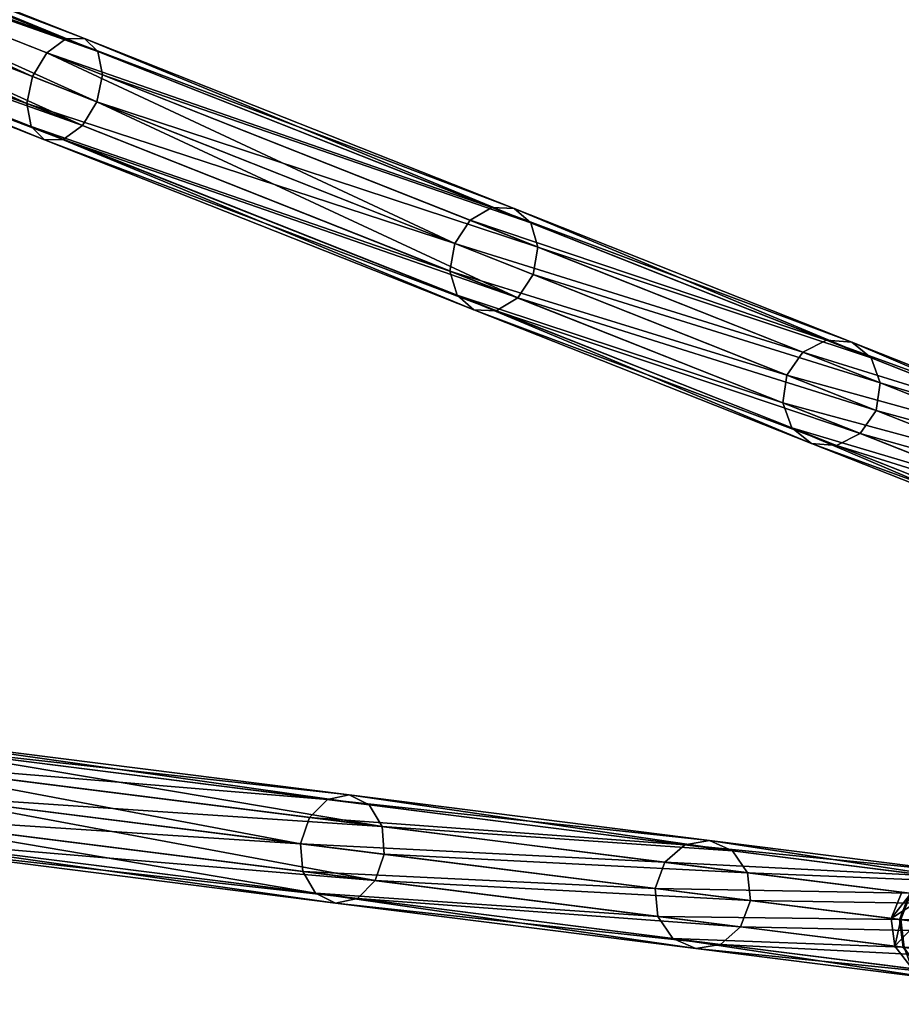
# Model space of a CAD drawing. Header units: millimetres. Extents: x 0 to 316, y 0 to 317.
# Tile 572 of 656: x 82 to 106, y 162 to 190. Entities that reach past the tile are written whole.
import ezdxf

# ---------------------------------------------------------------- set-up
doc = ezdxf.new("R2010")
doc.units = ezdxf.units.MM
doc.header["$LTSCALE"] = 25.4
doc.layers.get('0').update_dxf_attribs({"true_color": 0xff5454})

# ---------------------------------------------------------------- blocks, each defined once
blk = doc.blocks.new('LUKSOR-L-8847.STL')
at = {"color": 250, "true_color": 0x262626}
mesh = blk.add_polyface(dxfattribs=at)
corners = [(-88.195, 195.605, 425.345), (-73.973, 190.564, 434.778), (-87.751, 196.02, 424.861), (-74.499, 190.182, 435.202)]
mesh.append_faces([[corners[k] for k in face] for face in [(0, 1, 2), (1, 0, 3)]], dxfattribs={"vtx0": -1, "color": 250})
mesh = blk.add_polyface(dxfattribs=at)
corners = [(-87.751, 196.02, 424.861), (-73.456, 190.576, 434.198), (-87.348, 196.076, 424.2), (-73.973, 190.564, 434.778)]
mesh.append_faces([[corners[k] for k in face] for face in [(0, 1, 2), (1, 0, 3)]], dxfattribs={"vtx0": -1, "color": 250})
mesh = blk.add_polyface(dxfattribs=at)
corners = [(-87.348, 196.076, 424.2), (-73.088, 190.214, 433.619), (-87.093, 195.759, 423.539), (-73.456, 190.576, 434.198)]
mesh.append_faces([[corners[k] for k in face] for face in [(0, 1, 2), (1, 0, 3)]], dxfattribs={"vtx0": -1, "color": 250})
mesh = blk.add_polyface(dxfattribs=at)
corners = [(-87.054, 195.153, 423.055), (-73.088, 190.214, 433.619), (-72.966, 189.575, 433.194), (-87.093, 195.759, 423.539)]
mesh.append_faces([[corners[k] for k in face] for face in [(0, 1, 2), (1, 0, 3)]], dxfattribs={"vtx0": -1, "color": 250})
mesh = blk.add_polyface(dxfattribs=at)
corners = [(-74.894, 189.532, 435.357), (-88.195, 195.605, 425.345), (-88.559, 194.942, 425.522), (-74.499, 190.182, 435.202)]
mesh.append_faces([[corners[k] for k in face] for face in [(0, 1, 2), (1, 0, 3)]], dxfattribs={"vtx0": -1, "color": 250})
mesh = blk.add_polyface(dxfattribs=at)
corners = [(-75.051, 188.788, 435.202), (-88.559, 194.942, 425.522), (-88.747, 194.21, 425.345), (-74.894, 189.532, 435.357)]
mesh.append_faces([[corners[k] for k in face] for face in [(0, 1, 2), (1, 0, 3)]], dxfattribs={"vtx0": -1, "color": 250})
mesh = blk.add_polyface(dxfattribs=at)
corners = [(-87.054, 195.153, 423.055), (-73.123, 188.831, 433.039), (-87.242, 194.421, 422.878), (-72.966, 189.575, 433.194)]
mesh.append_faces([[corners[k] for k in face] for face in [(0, 1, 2), (1, 0, 3)]], dxfattribs={"vtx0": -1, "color": 250})
mesh = blk.add_polyface(dxfattribs=at)
corners = [(-87.242, 194.421, 422.878), (-73.518, 188.181, 433.194), (-87.606, 193.758, 423.055), (-73.123, 188.831, 433.039)]
mesh.append_faces([[corners[k] for k in face] for face in [(0, 1, 2), (1, 0, 3)]], dxfattribs={"vtx0": -1, "color": 250})
mesh = blk.add_polyface(dxfattribs=at)
corners = [(-75.051, 188.788, 435.202), (-88.708, 193.604, 424.861), (-74.929, 188.149, 434.778), (-88.747, 194.21, 425.345)]
mesh.append_faces([[corners[k] for k in face] for face in [(0, 1, 2), (1, 0, 3)]], dxfattribs={"vtx0": -1, "color": 250})
mesh = blk.add_polyface(dxfattribs=at)
corners = [(-74.561, 187.787, 434.198), (-88.708, 193.604, 424.861), (-88.452, 193.287, 424.2), (-74.929, 188.149, 434.778)]
mesh.append_faces([[corners[k] for k in face] for face in [(0, 1, 2), (1, 0, 3)]], dxfattribs={"vtx0": -1, "color": 250})
mesh = blk.add_polyface(dxfattribs=at)
corners = [(-73.518, 188.181, 433.194), (-88.049, 193.343, 423.539), (-87.606, 193.758, 423.055), (-74.044, 187.798, 433.619)]
mesh.append_faces([[corners[k] for k in face] for face in [(0, 1, 2), (1, 0, 3)]], dxfattribs={"vtx0": -1, "color": 250})
mesh = blk.add_polyface(dxfattribs=at)
corners = [(-74.044, 187.798, 433.619), (-88.452, 193.287, 424.2), (-88.049, 193.343, 423.539), (-74.561, 187.787, 434.198)]
mesh.append_faces([[corners[k] for k in face] for face in [(0, 1, 2), (1, 0, 3)]], dxfattribs={"vtx0": -1, "color": 250})
mesh = blk.add_polyface(dxfattribs=at)
corners = [(-74.499, 190.182, 435.202), (-62.252, 185.924, 447.388), (-73.973, 190.564, 434.778), (-62.849, 185.57, 447.736)]
mesh.append_faces([[corners[k] for k in face] for face in [(0, 1, 2), (1, 0, 3)]], dxfattribs={"vtx0": -1, "color": 250})
mesh = blk.add_polyface(dxfattribs=at)
corners = [(-73.973, 190.564, 434.778), (-61.639, 185.897, 446.912), (-73.456, 190.576, 434.198), (-62.252, 185.924, 447.388)]
mesh.append_faces([[corners[k] for k in face] for face in [(0, 1, 2), (1, 0, 3)]], dxfattribs={"vtx0": -1, "color": 250})
mesh = blk.add_polyface(dxfattribs=at)
corners = [(-73.456, 190.576, 434.198), (-61.174, 185.497, 446.436), (-73.088, 190.214, 433.619), (-61.639, 185.897, 446.912)]
mesh.append_faces([[corners[k] for k in face] for face in [(0, 1, 2), (1, 0, 3)]], dxfattribs={"vtx0": -1, "color": 250})
mesh = blk.add_polyface(dxfattribs=at)
corners = [(-63.269, 184.929, 447.864), (-74.499, 190.182, 435.202), (-74.894, 189.532, 435.357), (-62.849, 185.57, 447.736)]
mesh.append_faces([[corners[k] for k in face] for face in [(0, 1, 2), (1, 0, 3)]], dxfattribs={"vtx0": -1, "color": 250})
mesh = blk.add_polyface(dxfattribs=at)
corners = [(-72.966, 189.575, 433.194), (-61.174, 185.497, 446.436), (-60.982, 184.83, 446.088), (-73.088, 190.214, 433.619)]
mesh.append_faces([[corners[k] for k in face] for face in [(0, 1, 2), (1, 0, 3)]], dxfattribs={"vtx0": -1, "color": 250})
mesh = blk.add_polyface(dxfattribs=at)
corners = [(-63.269, 184.929, 447.864), (-75.051, 188.788, 435.202), (-63.401, 184.175, 447.736), (-74.894, 189.532, 435.357)]
mesh.append_faces([[corners[k] for k in face] for face in [(0, 1, 2), (1, 0, 3)]], dxfattribs={"vtx0": -1, "color": 250})
mesh = blk.add_polyface(dxfattribs=at)
corners = [(-73.123, 188.831, 433.039), (-60.982, 184.83, 446.088), (-61.113, 184.076, 445.961), (-72.966, 189.575, 433.194)]
mesh.append_faces([[corners[k] for k in face] for face in [(0, 1, 2), (1, 0, 3)]], dxfattribs={"vtx0": -1, "color": 250})
mesh = blk.add_polyface(dxfattribs=at)
corners = [(-63.401, 184.175, 447.736), (-74.929, 188.149, 434.778), (-63.208, 183.508, 447.388), (-75.051, 188.788, 435.202)]
mesh.append_faces([[corners[k] for k in face] for face in [(0, 1, 2), (1, 0, 3)]], dxfattribs={"vtx0": -1, "color": 250})
mesh = blk.add_polyface(dxfattribs=at)
corners = [(-73.123, 188.831, 433.039), (-61.534, 183.436, 446.088), (-73.518, 188.181, 433.194), (-61.113, 184.076, 445.961)]
mesh.append_faces([[corners[k] for k in face] for face in [(0, 1, 2), (1, 0, 3)]], dxfattribs={"vtx0": -1, "color": 250})
mesh = blk.add_polyface(dxfattribs=at)
corners = [(-62.743, 183.108, 446.912), (-74.929, 188.149, 434.778), (-74.561, 187.787, 434.198), (-63.208, 183.508, 447.388)]
mesh.append_faces([[corners[k] for k in face] for face in [(0, 1, 2), (1, 0, 3)]], dxfattribs={"vtx0": -1, "color": 250})
mesh = blk.add_polyface(dxfattribs=at)
corners = [(-61.534, 183.436, 446.088), (-74.044, 187.798, 433.619), (-73.518, 188.181, 433.194), (-62.13, 183.081, 446.436)]
mesh.append_faces([[corners[k] for k in face] for face in [(0, 1, 2), (1, 0, 3)]], dxfattribs={"vtx0": -1, "color": 250})
mesh = blk.add_polyface(dxfattribs=at)
corners = [(-62.13, 183.081, 446.436), (-74.561, 187.787, 434.198), (-74.044, 187.798, 433.619), (-62.743, 183.108, 446.912)]
mesh.append_faces([[corners[k] for k in face] for face in [(0, 1, 2), (1, 0, 3)]], dxfattribs={"vtx0": -1, "color": 250})
mesh = blk.add_polyface(dxfattribs=at)
corners = [(-62.849, 185.57, 447.736), (-53.036, 182.275, 462.21), (-62.252, 185.924, 447.388), (-53.688, 181.943, 462.469)]
mesh.append_faces([[corners[k] for k in face] for face in [(0, 1, 2), (1, 0, 3)]], dxfattribs={"vtx0": -1, "color": 250})
mesh = blk.add_polyface(dxfattribs=at)
corners = [(-62.252, 185.924, 447.388), (-52.347, 182.218, 461.856), (-61.639, 185.897, 446.912), (-53.036, 182.275, 462.21)]
mesh.append_faces([[corners[k] for k in face] for face in [(0, 1, 2), (1, 0, 3)]], dxfattribs={"vtx0": -1, "color": 250})
mesh = blk.add_polyface(dxfattribs=at)
corners = [(-61.639, 185.897, 446.912), (-51.807, 181.788, 461.502), (-61.174, 185.497, 446.436), (-52.347, 182.218, 461.856)]
mesh.append_faces([[corners[k] for k in face] for face in [(0, 1, 2), (1, 0, 3)]], dxfattribs={"vtx0": -1, "color": 250})
mesh = blk.add_polyface(dxfattribs=at)
corners = [(-53.688, 181.943, 462.469), (-63.269, 184.929, 447.864), (-54.129, 181.311, 462.564), (-62.849, 185.57, 447.736)]
mesh.append_faces([[corners[k] for k in face] for face in [(0, 1, 2), (1, 0, 3)]], dxfattribs={"vtx0": -1, "color": 250})
mesh = blk.add_polyface(dxfattribs=at)
corners = [(-60.982, 184.83, 446.088), (-51.807, 181.788, 461.502), (-51.559, 181.099, 461.243), (-61.174, 185.497, 446.436)]
mesh.append_faces([[corners[k] for k in face] for face in [(0, 1, 2), (1, 0, 3)]], dxfattribs={"vtx0": -1, "color": 250})
mesh = blk.add_polyface(dxfattribs=at)
corners = [(-54.129, 181.311, 462.564), (-63.401, 184.175, 447.736), (-54.241, 180.548, 462.469), (-63.269, 184.929, 447.864)]
mesh.append_faces([[corners[k] for k in face] for face in [(0, 1, 2), (1, 0, 3)]], dxfattribs={"vtx0": -1, "color": 250})
mesh = blk.add_polyface(dxfattribs=at)
corners = [(-61.113, 184.076, 445.961), (-51.559, 181.099, 461.243), (-51.67, 180.337, 461.148), (-60.982, 184.83, 446.088)]
mesh.append_faces([[corners[k] for k in face] for face in [(0, 1, 2), (1, 0, 3)]], dxfattribs={"vtx0": -1, "color": 250})
mesh = blk.add_polyface(dxfattribs=at)
corners = [(-54.241, 180.548, 462.469), (-63.208, 183.508, 447.388), (-53.993, 179.859, 462.21), (-63.401, 184.175, 447.736)]
mesh.append_faces([[corners[k] for k in face] for face in [(0, 1, 2), (1, 0, 3)]], dxfattribs={"vtx0": -1, "color": 250})
mesh = blk.add_polyface(dxfattribs=at)
corners = [(-61.534, 183.436, 446.088), (-51.67, 180.337, 461.148), (-52.111, 179.705, 461.243), (-61.113, 184.076, 445.961)]
mesh.append_faces([[corners[k] for k in face] for face in [(0, 1, 2), (1, 0, 3)]], dxfattribs={"vtx0": -1, "color": 250})
mesh = blk.add_polyface(dxfattribs=at)
corners = [(-53.452, 179.429, 461.856), (-63.208, 183.508, 447.388), (-62.743, 183.108, 446.912), (-53.993, 179.859, 462.21)]
mesh.append_faces([[corners[k] for k in face] for face in [(0, 1, 2), (1, 0, 3)]], dxfattribs={"vtx0": -1, "color": 250})
mesh = blk.add_polyface(dxfattribs=at)
corners = [(-52.111, 179.705, 461.243), (-62.13, 183.081, 446.436), (-61.534, 183.436, 446.088), (-52.763, 179.372, 461.502)]
mesh.append_faces([[corners[k] for k in face] for face in [(0, 1, 2), (1, 0, 3)]], dxfattribs={"vtx0": -1, "color": 250})
mesh = blk.add_polyface(dxfattribs=at)
corners = [(-52.763, 179.372, 461.502), (-62.743, 183.108, 446.912), (-62.13, 183.081, 446.436), (-53.452, 179.429, 461.856)]
mesh.append_faces([[corners[k] for k in face] for face in [(0, 1, 2), (1, 0, 3)]], dxfattribs={"vtx0": -1, "color": 250})
mesh = blk.add_polyface(dxfattribs=at)
corners = [(-53.688, 181.943, 462.469), (-46.678, 179.757, 478.677), (-53.036, 182.275, 462.21), (-47.368, 179.44, 478.837)]
mesh.append_faces([[corners[k] for k in face] for face in [(0, 1, 2), (1, 0, 3)]], dxfattribs={"vtx0": -1, "color": 250})
mesh = blk.add_polyface(dxfattribs=at)
corners = [(-53.036, 182.275, 462.21), (-45.937, 179.68, 478.459), (-52.347, 182.218, 461.856), (-46.678, 179.757, 478.677)]
mesh.append_faces([[corners[k] for k in face] for face in [(0, 1, 2), (1, 0, 3)]], dxfattribs={"vtx0": -1, "color": 250})
mesh = blk.add_polyface(dxfattribs=at)
corners = [(-52.347, 182.218, 461.856), (-45.344, 179.229, 478.24), (-51.807, 181.788, 461.502), (-45.937, 179.68, 478.459)]
mesh.append_faces([[corners[k] for k in face] for face in [(0, 1, 2), (1, 0, 3)]], dxfattribs={"vtx0": -1, "color": 250})
mesh = blk.add_polyface(dxfattribs=at)
corners = [(-47.368, 179.44, 478.837), (-54.129, 181.311, 462.564), (-47.823, 178.814, 478.896), (-53.688, 181.943, 462.469)]
mesh.append_faces([[corners[k] for k in face] for face in [(0, 1, 2), (1, 0, 3)]], dxfattribs={"vtx0": -1, "color": 250})
mesh = blk.add_polyface(dxfattribs=at)
corners = [(-51.559, 181.099, 461.243), (-45.344, 179.229, 478.24), (-45.057, 178.525, 478.08), (-51.807, 181.788, 461.502)]
mesh.append_faces([[corners[k] for k in face] for face in [(0, 1, 2), (1, 0, 3)]], dxfattribs={"vtx0": -1, "color": 250})
mesh = blk.add_polyface(dxfattribs=at)
corners = [(-47.823, 178.814, 478.896), (-54.241, 180.548, 462.469), (-47.92, 178.046, 478.837), (-54.129, 181.311, 462.564)]
mesh.append_faces([[corners[k] for k in face] for face in [(0, 1, 2), (1, 0, 3)]], dxfattribs={"vtx0": -1, "color": 250})
mesh = blk.add_polyface(dxfattribs=at)
corners = [(-51.67, 180.337, 461.148), (-45.057, 178.525, 478.08), (-45.155, 177.757, 478.022), (-51.559, 181.099, 461.243)]
mesh.append_faces([[corners[k] for k in face] for face in [(0, 1, 2), (1, 0, 3)]], dxfattribs={"vtx0": -1, "color": 250})
mesh = blk.add_polyface(dxfattribs=at)
corners = [(-47.92, 178.046, 478.837), (-53.993, 179.859, 462.21), (-47.634, 177.342, 478.677), (-54.241, 180.548, 462.469)]
mesh.append_faces([[corners[k] for k in face] for face in [(0, 1, 2), (1, 0, 3)]], dxfattribs={"vtx0": -1, "color": 250})
mesh = blk.add_polyface(dxfattribs=at)
corners = [(-52.111, 179.705, 461.243), (-45.155, 177.757, 478.022), (-45.61, 177.131, 478.08), (-51.67, 180.337, 461.148)]
mesh.append_faces([[corners[k] for k in face] for face in [(0, 1, 2), (1, 0, 3)]], dxfattribs={"vtx0": -1, "color": 250})
mesh = blk.add_polyface(dxfattribs=at)
corners = [(-47.041, 176.891, 478.459), (-53.993, 179.859, 462.21), (-53.452, 179.429, 461.856), (-47.634, 177.342, 478.677)]
mesh.append_faces([[corners[k] for k in face] for face in [(0, 1, 2), (1, 0, 3)]], dxfattribs={"vtx0": -1, "color": 250})
mesh = blk.add_polyface(dxfattribs=at)
corners = [(-45.61, 177.131, 478.08), (-52.763, 179.372, 461.502), (-52.111, 179.705, 461.243), (-46.3, 176.814, 478.24)]
mesh.append_faces([[corners[k] for k in face] for face in [(0, 1, 2), (1, 0, 3)]], dxfattribs={"vtx0": -1, "color": 250})
mesh = blk.add_polyface(dxfattribs=at)
corners = [(-46.3, 176.814, 478.24), (-53.452, 179.429, 461.856), (-52.763, 179.372, 461.502), (-47.041, 176.891, 478.459)]
mesh.append_faces([[corners[k] for k in face] for face in [(0, 1, 2), (1, 0, 3)]], dxfattribs={"vtx0": -1, "color": 250})
mesh = blk.add_polyface(dxfattribs=at)
corners = [(-79.28, 171.204, 434.778), (-66.173, 169.751, 446.912), (-78.783, 171.344, 434.198), (-66.773, 169.624, 447.388)]
mesh.append_faces([[corners[k] for k in face] for face in [(0, 1, 2), (1, 0, 3)]], dxfattribs={"vtx0": -1, "color": 250})
mesh = blk.add_polyface(dxfattribs=at)
corners = [(-78.783, 171.344, 434.198), (-65.623, 169.479, 446.436), (-78.336, 171.085, 433.619), (-66.173, 169.751, 446.912)]
mesh.append_faces([[corners[k] for k in face] for face in [(0, 1, 2), (1, 0, 3)]], dxfattribs={"vtx0": -1, "color": 250})
mesh = blk.add_polyface(dxfattribs=at)
corners = [(-79.695, 170.703, 435.202), (-66.773, 169.624, 447.388), (-79.28, 171.204, 434.778), (-67.263, 169.133, 447.736)]
mesh.append_faces([[corners[k] for k in face] for face in [(0, 1, 2), (1, 0, 3)]], dxfattribs={"vtx0": -1, "color": 250})
mesh = blk.add_polyface(dxfattribs=at)
corners = [(-78.336, 171.085, 433.619), (-65.271, 168.881, 446.088), (-78.059, 170.496, 433.194), (-65.623, 169.479, 446.436)]
mesh.append_faces([[corners[k] for k in face] for face in [(0, 1, 2), (1, 0, 3)]], dxfattribs={"vtx0": -1, "color": 250})
mesh = blk.add_polyface(dxfattribs=at)
corners = [(-67.511, 168.408, 447.864), (-79.695, 170.703, 435.202), (-79.915, 169.975, 435.357), (-67.263, 169.133, 447.736)]
mesh.append_faces([[corners[k] for k in face] for face in [(0, 1, 2), (1, 0, 3)]], dxfattribs={"vtx0": -1, "color": 250})
mesh = blk.add_polyface(dxfattribs=at)
corners = [(-78.026, 169.736, 433.039), (-65.271, 168.881, 446.088), (-65.211, 168.117, 445.961), (-78.059, 170.496, 433.194)]
mesh.append_faces([[corners[k] for k in face] for face in [(0, 1, 2), (1, 0, 3)]], dxfattribs={"vtx0": -1, "color": 250})
mesh = blk.add_polyface(dxfattribs=at)
corners = [(-67.511, 168.408, 447.864), (-79.883, 169.215, 435.202), (-67.451, 167.644, 447.736), (-79.915, 169.975, 435.357)]
mesh.append_faces([[corners[k] for k in face] for face in [(0, 1, 2), (1, 0, 3)]], dxfattribs={"vtx0": -1, "color": 250})
mesh = blk.add_polyface(dxfattribs=at)
corners = [(-78.026, 169.736, 433.039), (-65.459, 167.393, 446.088), (-78.247, 169.008, 433.194), (-65.211, 168.117, 445.961)]
mesh.append_faces([[corners[k] for k in face] for face in [(0, 1, 2), (1, 0, 3)]], dxfattribs={"vtx0": -1, "color": 250})
mesh = blk.add_polyface(dxfattribs=at)
corners = [(-66.773, 169.624, 447.388), (-56.258, 168.498, 461.856), (-66.173, 169.751, 446.912), (-56.939, 168.382, 462.21)]
mesh.append_faces([[corners[k] for k in face] for face in [(0, 1, 2), (1, 0, 3)]], dxfattribs={"vtx0": -1, "color": 250})
mesh = blk.add_polyface(dxfattribs=at)
corners = [(-66.173, 169.751, 446.912), (-55.627, 168.216, 461.502), (-65.623, 169.479, 446.436), (-56.258, 168.498, 461.856)]
mesh.append_faces([[corners[k] for k in face] for face in [(0, 1, 2), (1, 0, 3)]], dxfattribs={"vtx0": -1, "color": 250})
mesh = blk.add_polyface(dxfattribs=at)
corners = [(-67.263, 169.133, 447.736), (-56.939, 168.382, 462.21), (-66.773, 169.624, 447.388), (-57.489, 167.898, 462.469)]
mesh.append_faces([[corners[k] for k in face] for face in [(0, 1, 2), (1, 0, 3)]], dxfattribs={"vtx0": -1, "color": 250})
mesh = blk.add_polyface(dxfattribs=at)
corners = [(-65.271, 168.881, 446.088), (-55.627, 168.216, 461.502), (-55.216, 167.611, 461.243), (-65.623, 169.479, 446.436)]
mesh.append_faces([[corners[k] for k in face] for face in [(0, 1, 2), (1, 0, 3)]], dxfattribs={"vtx0": -1, "color": 250})
mesh = blk.add_polyface(dxfattribs=at)
corners = [(-67.099, 167.046, 447.388), (-79.883, 169.215, 435.202), (-79.606, 168.626, 434.778), (-67.451, 167.644, 447.736)]
mesh.append_faces([[corners[k] for k in face] for face in [(0, 1, 2), (1, 0, 3)]], dxfattribs={"vtx0": -1, "color": 250})
mesh = blk.add_polyface(dxfattribs=at)
corners = [(-65.459, 167.393, 446.088), (-78.661, 168.507, 433.619), (-78.247, 169.008, 433.194), (-65.949, 166.901, 446.436)]
mesh.append_faces([[corners[k] for k in face] for face in [(0, 1, 2), (1, 0, 3)]], dxfattribs={"vtx0": -1, "color": 250})
mesh = blk.add_polyface(dxfattribs=at)
corners = [(-57.489, 167.898, 462.469), (-67.511, 168.408, 447.864), (-57.758, 167.176, 462.564), (-67.263, 169.133, 447.736)]
mesh.append_faces([[corners[k] for k in face] for face in [(0, 1, 2), (1, 0, 3)]], dxfattribs={"vtx0": -1, "color": 250})
mesh = blk.add_polyface(dxfattribs=at)
corners = [(-65.211, 168.117, 445.961), (-55.216, 167.611, 461.243), (-55.134, 166.844, 461.148), (-65.271, 168.881, 446.088)]
mesh.append_faces([[corners[k] for k in face] for face in [(0, 1, 2), (1, 0, 3)]], dxfattribs={"vtx0": -1, "color": 250})
mesh = blk.add_polyface(dxfattribs=at)
corners = [(-66.549, 166.774, 446.912), (-79.606, 168.626, 434.778), (-79.159, 168.367, 434.198), (-67.099, 167.046, 447.388)]
mesh.append_faces([[corners[k] for k in face] for face in [(0, 1, 2), (1, 0, 3)]], dxfattribs={"vtx0": -1, "color": 250})
mesh = blk.add_polyface(dxfattribs=at)
corners = [(-65.949, 166.901, 446.436), (-79.159, 168.367, 434.198), (-78.661, 168.507, 433.619), (-66.549, 166.774, 446.912)]
mesh.append_faces([[corners[k] for k in face] for face in [(0, 1, 2), (1, 0, 3)]], dxfattribs={"vtx0": -1, "color": 250})
mesh = blk.add_polyface(dxfattribs=at)
corners = [(-57.758, 167.176, 462.564), (-67.451, 167.644, 447.736), (-57.677, 166.41, 462.469), (-67.511, 168.408, 447.864)]
mesh.append_faces([[corners[k] for k in face] for face in [(0, 1, 2), (1, 0, 3)]], dxfattribs={"vtx0": -1, "color": 250})
mesh = blk.add_polyface(dxfattribs=at)
corners = [(-57.489, 167.898, 462.469), (-50.155, 167.525, 478.677), (-56.939, 168.382, 462.21), (-50.745, 167.046, 478.837)]
mesh.append_faces([[corners[k] for k in face] for face in [(0, 1, 2), (1, 0, 3)]], dxfattribs={"vtx0": -1, "color": 250})
mesh = blk.add_polyface(dxfattribs=at)
corners = [(-56.939, 168.382, 462.21), (-49.418, 167.634, 478.459), (-56.258, 168.498, 461.856), (-50.155, 167.525, 478.677)]
mesh.append_faces([[corners[k] for k in face] for face in [(0, 1, 2), (1, 0, 3)]], dxfattribs={"vtx0": -1, "color": 250})
mesh = blk.add_polyface(dxfattribs=at)
corners = [(-56.258, 168.498, 461.856), (-48.731, 167.345, 478.24), (-55.627, 168.216, 461.502), (-49.418, 167.634, 478.459)]
mesh.append_faces([[corners[k] for k in face] for face in [(0, 1, 2), (1, 0, 3)]], dxfattribs={"vtx0": -1, "color": 250})
mesh = blk.add_polyface(dxfattribs=at)
corners = [(-65.459, 167.393, 446.088), (-55.134, 166.844, 461.148), (-55.404, 166.122, 461.243), (-65.211, 168.117, 445.961)]
mesh.append_faces([[corners[k] for k in face] for face in [(0, 1, 2), (1, 0, 3)]], dxfattribs={"vtx0": -1, "color": 250})
mesh = blk.add_polyface(dxfattribs=at)
corners = [(-55.216, 167.611, 461.243), (-48.731, 167.345, 478.24), (-48.279, 166.734, 478.08), (-55.627, 168.216, 461.502)]
mesh.append_faces([[corners[k] for k in face] for face in [(0, 1, 2), (1, 0, 3)]], dxfattribs={"vtx0": -1, "color": 250})
mesh = blk.add_polyface(dxfattribs=at)
corners = [(-50.745, 167.046, 478.837), (-57.758, 167.176, 462.564), (-51.029, 166.326, 478.896), (-57.489, 167.898, 462.469)]
mesh.append_faces([[corners[k] for k in face] for face in [(0, 1, 2), (1, 0, 3)]], dxfattribs={"vtx0": -1, "color": 250})
mesh = blk.add_polyface(dxfattribs=at)
corners = [(-57.677, 166.41, 462.469), (-67.099, 167.046, 447.388), (-57.265, 165.804, 462.21), (-67.451, 167.644, 447.736)]
mesh.append_faces([[corners[k] for k in face] for face in [(0, 1, 2), (1, 0, 3)]], dxfattribs={"vtx0": -1, "color": 250})
mesh = blk.add_polyface(dxfattribs=at)
corners = [(-55.134, 166.844, 461.148), (-48.279, 166.734, 478.08), (-48.182, 165.966, 478.022), (-55.216, 167.611, 461.243)]
mesh.append_faces([[corners[k] for k in face] for face in [(0, 1, 2), (1, 0, 3)]], dxfattribs={"vtx0": -1, "color": 250})
mesh = blk.add_polyface(dxfattribs=at)
corners = [(-55.404, 166.122, 461.243), (-65.949, 166.901, 446.436), (-65.459, 167.393, 446.088), (-55.953, 165.638, 461.502)]
mesh.append_faces([[corners[k] for k in face] for face in [(0, 1, 2), (1, 0, 3)]], dxfattribs={"vtx0": -1, "color": 250})
mesh = blk.add_polyface(dxfattribs=at)
corners = [(-56.634, 165.522, 461.856), (-67.099, 167.046, 447.388), (-66.549, 166.774, 446.912), (-57.265, 165.804, 462.21)]
mesh.append_faces([[corners[k] for k in face] for face in [(0, 1, 2), (1, 0, 3)]], dxfattribs={"vtx0": -1, "color": 250})
mesh = blk.add_polyface(dxfattribs=at)
corners = [(-51.029, 166.326, 478.896), (-57.677, 166.41, 462.469), (-50.933, 165.558, 478.837), (-57.758, 167.176, 462.564)]
mesh.append_faces([[corners[k] for k in face] for face in [(0, 1, 2), (1, 0, 3)]], dxfattribs={"vtx0": -1, "color": 250})
mesh = blk.add_polyface(dxfattribs=at)
corners = [(-51.26, 166.355, 677.997), (-50.269, 166.986, 676.109), (-50.529, 166.263, 675.997), (-50.968, 167.074, 678.02)]
mesh.append_faces([[corners[k] for k in face] for face in [(0, 1, 2), (1, 0, 3)]], dxfattribs={"vtx0": -1, "color": 250})
mesh = blk.add_polyface(dxfattribs=at)
corners = [(-50.716, 167.042, 680.04), (-51.26, 166.355, 677.997), (-50.996, 166.322, 680.112), (-50.968, 167.074, 678.02)]
mesh.append_faces([[corners[k] for k in face] for face in [(0, 1, 2), (1, 0, 3)]], dxfattribs={"vtx0": -1, "color": 250})
mesh = blk.add_polyface(dxfattribs=at)
corners = [(-38.322, 165.476, 525.559), (-51.029, 166.326, 478.896), (-38.61, 164.757, 525.604), (-50.745, 167.046, 478.837)]
mesh.append_faces([[corners[k] for k in face] for face in [(0, 1, 2), (1, 0, 3)]], dxfattribs={"vtx0": -1, "color": 250})
mesh = blk.add_polyface(dxfattribs=at)
corners = [(-44.639, 166.274, 691.788), (-50.996, 166.322, 680.112), (-44.898, 165.551, 691.901), (-50.716, 167.042, 680.04)]
mesh.append_faces([[corners[k] for k in face] for face in [(0, 1, 2), (1, 0, 3)]], dxfattribs={"vtx0": -1, "color": 250})
mesh = blk.add_polyface(dxfattribs=at)
corners = [(-55.953, 165.638, 461.502), (-66.549, 166.774, 446.912), (-65.949, 166.901, 446.436), (-56.634, 165.522, 461.856)]
mesh.append_faces([[corners[k] for k in face] for face in [(0, 1, 2), (1, 0, 3)]], dxfattribs={"vtx0": -1, "color": 250})
mesh = blk.add_polyface(dxfattribs=at)
corners = [(-55.404, 166.122, 461.243), (-48.182, 165.966, 478.022), (-48.467, 165.246, 478.08), (-55.134, 166.844, 461.148)]
mesh.append_faces([[corners[k] for k in face] for face in [(0, 1, 2), (1, 0, 3)]], dxfattribs={"vtx0": -1, "color": 250})
mesh = blk.add_polyface(dxfattribs=at)
corners = [(-50.933, 165.558, 478.837), (-57.265, 165.804, 462.21), (-50.48, 164.947, 478.677), (-57.677, 166.41, 462.469)]
mesh.append_faces([[corners[k] for k in face] for face in [(0, 1, 2), (1, 0, 3)]], dxfattribs={"vtx0": -1, "color": 250})
mesh = blk.add_polyface(dxfattribs=at)
corners = [(-51.156, 165.586, 678.02), (-50.529, 166.263, 675.997), (-50.457, 165.498, 676.109), (-51.26, 166.355, 677.997)]
mesh.append_faces([[corners[k] for k in face] for face in [(0, 1, 2), (1, 0, 3)]], dxfattribs={"vtx0": -1, "color": 250})
mesh = blk.add_polyface(dxfattribs=at)
corners = [(-50.996, 166.322, 680.112), (-51.156, 165.586, 678.02), (-50.904, 165.554, 680.04), (-51.26, 166.355, 677.997)]
mesh.append_faces([[corners[k] for k in face] for face in [(0, 1, 2), (1, 0, 3)]], dxfattribs={"vtx0": -1, "color": 250})
mesh = blk.add_polyface(dxfattribs=at)
corners = [(-38.61, 164.757, 525.604), (-50.933, 165.558, 478.837), (-38.51, 163.988, 525.559), (-51.029, 166.326, 478.896)]
mesh.append_faces([[corners[k] for k in face] for face in [(0, 1, 2), (1, 0, 3)]], dxfattribs={"vtx0": -1, "color": 250})
mesh = blk.add_polyface(dxfattribs=at)
corners = [(-44.898, 165.551, 691.901), (-50.904, 165.554, 680.04), (-44.827, 164.786, 691.788), (-50.996, 166.322, 680.112)]
mesh.append_faces([[corners[k] for k in face] for face in [(0, 1, 2), (1, 0, 3)]], dxfattribs={"vtx0": -1, "color": 250})
mesh = blk.add_polyface(dxfattribs=at)
corners = [(-48.467, 165.246, 478.08), (-55.953, 165.638, 461.502), (-55.404, 166.122, 461.243), (-49.057, 164.767, 478.24)]
mesh.append_faces([[corners[k] for k in face] for face in [(0, 1, 2), (1, 0, 3)]], dxfattribs={"vtx0": -1, "color": 250})
mesh = blk.add_polyface(dxfattribs=at)
corners = [(-49.794, 164.658, 478.459), (-57.265, 165.804, 462.21), (-56.634, 165.522, 461.856), (-50.48, 164.947, 478.677)]
mesh.append_faces([[corners[k] for k in face] for face in [(0, 1, 2), (1, 0, 3)]], dxfattribs={"vtx0": -1, "color": 250})
mesh = blk.add_polyface(dxfattribs=at)
corners = [(-49.057, 164.767, 478.24), (-56.634, 165.522, 461.856), (-55.953, 165.638, 461.502), (-49.794, 164.658, 478.459)]
mesh.append_faces([[corners[k] for k in face] for face in [(0, 1, 2), (1, 0, 3)]], dxfattribs={"vtx0": -1, "color": 250})
mesh = blk.add_polyface(dxfattribs=at)
corners = [(-50.684, 164.973, 678.082), (-50.457, 165.498, 676.109), (-50.074, 164.896, 676.415), (-51.156, 165.586, 678.02)]
mesh.append_faces([[corners[k] for k in face] for face in [(0, 1, 2), (1, 0, 3)]], dxfattribs={"vtx0": -1, "color": 250})
mesh = blk.add_polyface(dxfattribs=at)
corners = [(-50.904, 165.554, 680.04), (-50.684, 164.973, 678.082), (-50.464, 164.945, 679.845), (-51.156, 165.586, 678.02)]
mesh.append_faces([[corners[k] for k in face] for face in [(0, 1, 2), (1, 0, 3)]], dxfattribs={"vtx0": -1, "color": 250})

msp = doc.modelspace()

# ---------------------------------------------------------------- block references
at = {"color": 0}
msp.add_blockref('LUKSOR-L-8847.STL', (157.356, -1.586, -12.747), dxfattribs=at)

doc.saveas('drawing.dxf')
